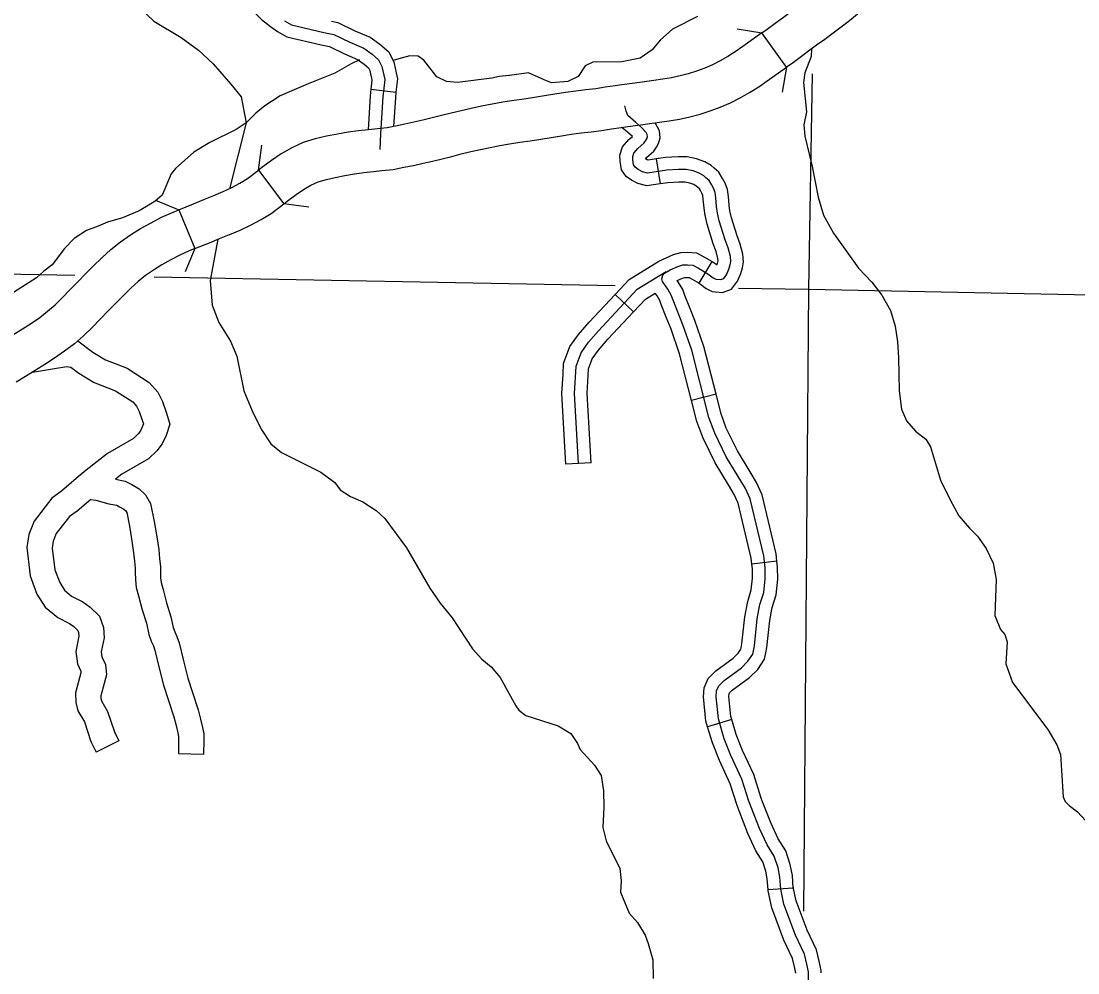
# Model space of a CAD drawing. Extents: x 0 to 3171, y 0 to 2059.
# Drawn here: x 1682.3 to 1787, y 870 to 964.2 of the extents above; entities that cross this region are included whole.
import ezdxf

# ---------------------------------------------------------------- set-up
doc = ezdxf.new("R2010")
doc.units = 0
for name, color, linetype in [('Level 10', 7, 'Continuous'), ('Level 35', 7, 'Continuous'), ('Level 37', 7, 'Continuous'), ('Level 45', 7, 'Continuous'), ('Level 46', 7, 'Continuous'), ('Level 5', 7, 'Continuous')]:
    doc.layers.add(name, color=color, linetype=linetype)

msp = doc.modelspace()

# ---------------------------------------------------------------- linework, layer by layer
at = {"layer": 'Level 10'}
for p, q in [((1701.38, 946.98), (1701.36, 946.97)), ((1702.94, 943.11), (1702.96, 943.12))]:
    msp.add_line(p, q, dxfattribs=at)
for points in [[(1755.68, 963.08), (1756.2, 963.46), (1757, 964.05), (1757.81, 964.64), (1758.62, 965.24), (1759.43, 965.83), (1760.23, 966.41), (1761.01, 967), (1761.78, 967.6), (1762.55, 968.21), (1762.64, 968.29)], [(1758.12, 959.7), (1758.66, 960.09), (1759.47, 960.69), (1760.29, 961.29), (1761.09, 961.88), (1761.9, 962.47), (1762.72, 963.08), (1763.54, 963.69), (1764.35, 964.32), (1765.15, 964.96), (1765.25, 965.04)], [(1758.1, 959.69), (1755.68, 963.08), (1753.8, 961.74), (1753.04, 961.21), (1752.29, 960.73), (1751.55, 960.3), (1750.79, 959.92), (1750.01, 959.59), (1749.2, 959.29), (1748.38, 959.03), (1747.56, 958.81), (1746.73, 958.63), (1745.87, 958.49), (1744.96, 958.36), (1744.03, 958.24), (1743.07, 958.11), (1741.81, 957.93), (1741.13, 957.83), (1740.16, 957.69), (1739.21, 957.55), (1738.24, 957.43), (1737.23, 957.3), (1736.2, 957.16), (1735.17, 957.01), (1734.14, 956.84), (1733.13, 956.67), (1732.12, 956.52), (1731.08, 956.37), (1730.02, 956.21), (1728.95, 956.03), (1727.9, 955.82), (1726.87, 955.6), (1725.87, 955.37), (1724.89, 955.13), (1723.93, 954.89), (1723, 954.65), (1722.09, 954.44), (1721.18, 954.22), (1720.31, 954.03), (1719.38, 953.85), (1718.53, 953.68), (1717.6, 953.59), (1716.7, 953.49), (1715.72, 953.37), (1714.67, 953.24), (1713.61, 953.05), (1712.54, 952.86), (1711.4, 952.59), (1710.23, 952.21), (1709.09, 951.71), (1708.03, 951.1), (1707.08, 950.45), (1706.22, 949.8), (1705.8, 949.47)], [(1705.8, 949.47), (1708.31, 946.15), (1708.76, 946.5), (1709.52, 947.07), (1710.25, 947.57), (1710.97, 947.98), (1711.72, 948.31), (1712.52, 948.57), (1713.39, 948.77), (1714.34, 948.94), (1715.31, 949.12), (1716.23, 949.24), (1717.19, 949.35), (1718.02, 949.45), (1719.14, 949.55), (1720.2, 949.77), (1721.14, 949.95), (1722.11, 950.16), (1723.05, 950.38), (1723.99, 950.6), (1724.95, 950.85), (1725.89, 951.09), (1726.83, 951.32), (1727.79, 951.54), (1728.74, 951.74), (1729.71, 951.93), (1730.68, 952.1), (1731.68, 952.25), (1732.72, 952.4), (1733.78, 952.56), (1734.81, 952.73), (1735.81, 952.89), (1736.79, 953.04), (1737.77, 953.17), (1738.76, 953.29), (1739.77, 953.42), (1740.77, 953.57), (1741.74, 953.71), (1742.4, 953.81), (1743.63, 953.98), (1744.58, 954.11), (1745.53, 954.23), (1746.5, 954.37), (1747.51, 954.54), (1748.53, 954.76), (1749.55, 955.03), (1750.55, 955.35), (1751.55, 955.71), (1752.55, 956.14), (1753.52, 956.63), (1754.46, 957.17), (1755.36, 957.75), (1756.21, 958.34), (1758.1, 959.69)], [(1701.36, 946.97), (1702.31, 947.36), (1703.17, 947.76), (1703.96, 948.18), (1704.7, 948.65), (1705.8, 949.47)], [(1697.91, 945.56), (1699.36, 946.16), (1700.38, 946.57), (1701.38, 946.98)], [(1681.47, 933.18), (1682.41, 933.76), (1683.3, 934.33), (1684.12, 934.9), (1684.9, 935.5), (1685.64, 936.15), (1686.38, 936.86), (1687.12, 937.62), (1687.88, 938.41), (1688.66, 939.2), (1689.45, 940), (1690.27, 940.8), (1691.15, 941.61), (1692.11, 942.38), (1693.1, 943.07), (1694.11, 943.7), (1695.15, 944.28), (1696.2, 944.81), (1697.27, 945.3), (1697.91, 945.56), (1699.49, 941.71)], [(1702.96, 943.12), (1703.98, 943.54), (1705.02, 944.02), (1706.06, 944.58), (1707.04, 945.2), (1708.31, 946.15)], [(1699.49, 941.71), (1700.93, 942.3), (1701.94, 942.71), (1702.94, 943.11)], [(1699.49, 941.71), (1698.94, 941.48), (1698.01, 941.05), (1697.11, 940.6), (1696.23, 940.11), (1695.4, 939.59), (1694.61, 939.04), (1693.86, 938.44), (1693.14, 937.78), (1692.39, 937.04), (1691.63, 936.28), (1690.87, 935.5), (1690.11, 934.71), (1689.31, 933.9), (1688.46, 933.08), (1687.55, 932.29), (1686.59, 931.54), (1685.6, 930.85), (1684.62, 930.23), (1683.67, 929.64), (1682.72, 929.06), (1681.79, 928.48)]]:
    msp.add_lwpolyline(points, dxfattribs=at)
at = {"layer": 'Level 35'}
for points in [[(1681.17, 979.02), (1684.5, 976.51), (1688.18, 973.22), (1689.1, 972.23), (1690.29, 970.42), (1691.73, 968.71), (1693.18, 966.42), (1695.44, 964.23), (1698.12, 962.63), (1699.84, 961.36), (1701.3, 960.01), (1703.06, 958), (1704.08, 956.73), (1704.58, 954.18)], [(1749.31, 964.7), (1746.81, 963.44), (1745.6, 962.36), (1744.8, 961.39), (1743.62, 960.56), (1741.8, 960.2), (1738.91, 960.19), (1738.17, 959.81), (1737.46, 958.75), (1736.45, 958.25), (1734.82, 958.14), (1734.1, 958.44), (1732.56, 959.11), (1730.68, 958.85)], [(1760.6, 961.52), (1760.56, 960.74), (1759.93, 959.12), (1759.78, 958.18), (1760.11, 955.26), (1759.83, 953.96), (1759.93, 952.86), (1760.66, 949.85), (1761.24, 946.82), (1761.79, 945.04), (1762.76, 943.23), (1765.26, 939.79), (1766.56, 938.4), (1767.57, 937.11), (1768.43, 935.59), (1768.88, 934.04), (1769.1, 932.49), (1769.22, 930.93), (1769.26, 927.61), (1769.51, 925.81), (1770.01, 924.64), (1770.89, 923.62), (1771.93, 922.85), (1772.38, 922.09), (1773.37, 918.79), (1774.33, 916.84), (1775.2, 915.26), (1776.23, 914.01), (1777.02, 913.23), (1777.89, 912.01), (1778.59, 910.55), (1778.87, 908.93), (1778.74, 905.38), (1779.32, 903.98), (1779.73, 903.49), (1779.98, 902.75), (1779.85, 900.58), (1780.52, 898.74), (1784.01, 894.09), (1784.89, 892.57), (1785.27, 891.6), (1785.54, 887.42), (1785.73, 886.95), (1786.12, 886.54), (1786.94, 885.93), (1787.74, 885.06)], [(1715.79, 960.4), (1714.99, 960.02), (1713.37, 959.09), (1710.73, 958.02), (1707.93, 956.84), (1706.43, 955.87), (1705.54, 955.12), (1704.58, 954.18), (1703.59, 953.51), (1700.98, 952.21), (1699.4, 951.26), (1697.57, 949.64), (1697.15, 949.13), (1696.26, 946.99), (1695.56, 946.42), (1694.86, 945.97), (1693.97, 945.44), (1692.31, 944.76), (1690.85, 944.32), (1689.9, 943.93), (1688.77, 943.52), (1687.52, 942.71), (1686.57, 941.71), (1685.34, 940.11), (1684.52, 939.48), (1683.79, 938.81), (1682.35, 937.88), (1679.9, 936.33)], [(1723.48, 958.73), (1722.19, 960.39), (1721.61, 960.76), (1720.8, 960.81), (1719.94, 960.58), (1719.14, 960.33)], [(1730.68, 958.85), (1730.59, 958.87), (1729.66, 958.75), (1728.92, 958.61), (1725.5, 958.15), (1724.41, 958.27), (1723.48, 958.73)], [(1704.58, 954.18), (1702.94, 947.63)], [(1701.77, 942.64), (1701.01, 938.55), (1701.19, 936.11), (1701.86, 934.39), (1703.02, 932.53), (1703.65, 931.07), (1704.36, 927.61), (1705.17, 925.63), (1706.06, 923.82), (1707.01, 922.38), (1708.07, 921.53), (1711.96, 919.56), (1713.37, 918.55), (1713.9, 917.83), (1714.91, 917.15), (1716.13, 916.62), (1717.46, 915.77), (1718.3, 914.98), (1720.45, 912.08), (1722.78, 908.09), (1723.8, 906.6), (1724.99, 905.13), (1727.01, 902.08), (1727.92, 901.06), (1728.85, 900.28), (1729.74, 899.24), (1731.28, 896.41), (1731.58, 896), (1732.29, 895.47), (1735.5, 894.44), (1736.75, 893.67), (1737.41, 892.7), (1737.68, 892.1), (1739.08, 890.55), (1739.75, 889.52), (1739.97, 888), (1740, 886.39), (1739.93, 884.37), (1740.23, 883.07), (1741.61, 880.33), (1741.74, 879.1), (1741.67, 877.98), (1742.52, 875.89), (1743.35, 874.98), (1744.11, 873.72), (1744.4, 872.87)], [(1744.4, 872.87), (1744.88, 871.27), (1744.9, 869.41)]]:
    msp.add_lwpolyline(points, dxfattribs=at)
at = {"layer": 'Level 37'}
for points in [[(1753.21, 963.49), (1755.68, 963.08)], [(1758.1, 959.69), (1757.69, 957.22)], [(1705.8, 949.47), (1706.14, 951.95)], [(1695.6, 946.52), (1697.91, 945.56)], [(1710.79, 945.81), (1708.31, 946.15)], [(1699.49, 941.71), (1698.53, 939.4)]]:
    msp.add_lwpolyline(points, dxfattribs=at)
at = {"layer": 'Level 45'}
for p, q in [((1716.94, 957.49), (1719.42, 957.22)), ((1745.21, 950.59), (1745.59, 948.12)), ((1749.46, 938.28), (1750.75, 940.43)), ((1742.95, 935.45), (1741.13, 937.16)), ((1751.13, 927.29), (1748.71, 926.67)), ((1738.75, 920.49), (1736.25, 920.35)), ((1757.17, 910.74), (1754.69, 910.46)), ((1752.69, 895.06), (1750.29, 894.34)), ((1758.78, 878.37), (1756.29, 878.2))]:
    msp.add_line(p, q, dxfattribs=at)
for points in [[(1704.21, 966.36), (1704.38, 966.1), (1705.19, 965.29), (1706.11, 964.4), (1707, 963.72), (1707.69, 963.23), (1708.62, 962.69), (1712.01, 961.91), (1712.51, 961.8)], [(1708.36, 964.28), (1709.08, 963.87), (1712.28, 963.13), (1713.25, 962.92), (1714.83, 962.15), (1716.24, 961.55), (1717.05, 960.97), (1717.7, 960.41), (1718.02, 959.76), (1718.3, 958.46), (1718.11, 956.74), (1717.88, 953.08), (1717.81, 951.52)], [(1713.03, 964.24), (1713.66, 964.11), (1715.34, 963.29), (1716.85, 962.65), (1717.82, 961.95), (1718.7, 961.2), (1719.21, 960.18), (1719.56, 958.52), (1719.42, 957.22)], [(1712.51, 961.8), (1712.84, 961.73), (1714.31, 961.01), (1715.62, 960.45), (1716.28, 959.99), (1716.69, 959.63), (1716.83, 959.35), (1717.04, 958.39), (1716.94, 957.49)], [(1716.94, 957.49), (1716.87, 956.85), (1716.66, 953.48)], [(1719.42, 957.22), (1719.36, 956.64), (1719.18, 953.81)], [(1760.14, 870.85), (1759.89, 871.84), (1759.01, 873.71), (1757.85, 876.77), (1757.54, 878.28), (1757.45, 879.46), (1757.28, 880.38), (1756.89, 881.53), (1756.18, 882.65), (1755.43, 884.28), (1754.39, 886.97), (1753.7, 889.16), (1752.6, 891.5), (1751.95, 893.16), (1751.36, 895.14), (1751.15, 897.33), (1751.19, 897.91), (1751.4, 898.41), (1751.93, 898.94), (1753.64, 900.19), (1754.29, 900.84), (1754.76, 901.54), (1754.93, 902.38), (1755.22, 905.05), (1755.48, 906.46), (1755.85, 907.66), (1756, 909.02), (1755.99, 910.08), (1755.85, 911.27), (1754.52, 916.93), (1754.04, 917.95), (1752.15, 921.09), (1751, 923.44), (1750.43, 924.97), (1748.72, 931.66), (1747.85, 934.16), (1746.88, 936.61), (1746.69, 937.11), (1746.36, 937.69), (1745.82, 938.45), (1745.77, 938.72), (1745.86, 939.07), (1746.04, 939.28), (1746.6, 939.6), (1747.36, 939.95), (1747.84, 940.09), (1748.29, 940.11), (1748.83, 940.07), (1749.38, 939.79), (1750.31, 939.23), (1750.83, 938.83), (1751.1, 938.69), (1751.6, 938.64), (1751.89, 938.75), (1752.18, 939.12), (1752.4, 939.66), (1752.53, 940.1), (1752.59, 940.45), (1752.55, 940.94), (1752.32, 941.78), (1752.03, 942.59), (1751.45, 944.45), (1751.28, 945.21), (1751.19, 945.87), (1751.1, 946.74), (1751.04, 947.27), (1750.87, 947.7), (1750.69, 948.07), (1750.46, 948.45), (1750.13, 948.73), (1749.91, 948.93), (1749.47, 949.18), (1748.88, 949.41), (1748.16, 949.54), (1747.42, 949.54), (1746.24, 949.48), (1744.34, 949.19), (1743.85, 949.33), (1743.4, 949.56), (1743.12, 949.77), (1742.95, 950), (1742.88, 950.49), (1742.87, 950.82), (1742.97, 951.17), (1743.37, 951.63), (1744.02, 952.18), (1744.14, 952.38), (1744.26, 952.6), (1744.33, 952.83), (1744.32, 953.02), (1744.21, 953.2), (1743.74, 953.72), (1743.17, 954.2), (1742.38, 954.88), (1742.22, 955.32), (1742.11, 955.87)], [(1745.21, 950.59), (1744.42, 950.47), (1744.32, 950.5), (1744.13, 950.6), (1744.13, 950.6), (1744.25, 950.74), (1744.97, 951.35), (1745.23, 951.75), (1745.42, 952.13), (1745.59, 952.69), (1745.54, 953.38), (1745.1, 954.17)], [(1745.59, 948.12), (1744.26, 947.92), (1743.39, 948.16), (1742.75, 948.5), (1742.23, 948.87), (1741.75, 949.51), (1741.63, 950.38), (1741.61, 950.97), (1741.85, 951.79), (1742.49, 952.52), (1742.86, 952.83), (1742.36, 953.25), (1741.81, 953.72)], [(1752.51, 945.44), (1752.43, 946.01), (1752.35, 946.88), (1752.26, 947.58), (1752.02, 948.2), (1751.78, 948.67), (1751.42, 949.27), (1750.96, 949.67), (1750.65, 949.94), (1750.02, 950.31), (1749.21, 950.62), (1748.27, 950.79), (1747.39, 950.79), (1746.11, 950.73), (1745.21, 950.59)], [(1750.07, 944.9), (1750.05, 944.99), (1749.94, 945.72), (1749.86, 946.6), (1749.81, 946.96), (1749.73, 947.2), (1749.59, 947.47), (1749.49, 947.63), (1749.31, 947.79), (1749.17, 947.91), (1748.93, 948.05), (1748.54, 948.2), (1748.05, 948.29), (1747.45, 948.29), (1746.36, 948.24), (1745.59, 948.12)], [(1749.46, 938.28), (1749.6, 938.2), (1750.16, 937.77), (1750.76, 937.47), (1751.76, 937.37), (1752.66, 937.69), (1753.27, 938.49), (1753.58, 939.25), (1753.75, 939.82), (1753.84, 940.39), (1753.79, 941.15), (1753.51, 942.16), (1753.22, 942.99), (1752.66, 944.77), (1752.51, 945.45)], [(1750.75, 940.43), (1751.01, 940.27), (1751.23, 940.1), (1751.31, 940.38), (1751.33, 940.51), (1751.31, 940.73), (1751.13, 941.41), (1750.85, 942.2), (1750.24, 944.12), (1750.07, 944.9)], [(1745.46, 940.46), (1746.93, 941.13), (1747.63, 941.33), (1748.31, 941.37), (1749.18, 941.29), (1749.99, 940.88), (1750.75, 940.43)], [(1741.13, 937.16), (1742.53, 938.66), (1745.46, 940.46)], [(1737.5, 920.42), (1737.11, 927.36), (1737.26, 930.06), (1737.76, 931.4), (1738.5, 932.43), (1739.48, 933.58), (1743.33, 937.68), (1746.19, 939.44)], [(1748.53, 935.85), (1748.04, 937.06), (1747.83, 937.65), (1747.41, 938.37), (1747.29, 938.54), (1747.8, 938.78), (1748.05, 938.85), (1748.27, 938.86), (1748.48, 938.84), (1748.77, 938.7), (1749.46, 938.28)], [(1735.97, 929.28), (1736.02, 930.32), (1736.65, 932), (1737.51, 933.2), (1738.55, 934.41), (1741.13, 937.16)], [(1742.95, 935.45), (1744.13, 936.7), (1745.1, 937.3)], [(1746.2, 934.93), (1745.71, 936.17), (1745.56, 936.58), (1745.3, 937.02), (1745.1, 937.3)], [(1738.46, 929.14), (1738.5, 929.8), (1738.87, 930.81), (1739.48, 931.66), (1740.41, 932.74), (1742.95, 935.45)], [(1751.13, 927.29), (1749.91, 932.02), (1749.02, 934.59), (1748.53, 935.85)], [(1748.71, 926.67), (1747.52, 931.3), (1746.68, 933.72), (1746.2, 934.93)], [(1736.25, 920.35), (1735.86, 927.36), (1735.97, 929.28)], [(1738.75, 920.49), (1738.36, 927.36), (1738.46, 929.14)], [(1752.36, 918.32), (1751.05, 920.49), (1749.85, 922.95), (1749.24, 924.59), (1748.71, 926.67)], [(1754.5, 919.61), (1753.25, 921.68), (1752.15, 923.93), (1751.63, 925.34), (1751.13, 927.29)], [(1757.17, 910.74), (1757.09, 911.48), (1755.7, 917.34), (1755.14, 918.54), (1754.5, 919.61)], [(1754.69, 910.46), (1754.62, 911.05), (1753.33, 916.51), (1752.93, 917.37), (1752.36, 918.32)], [(1753.61, 902.17), (1753.7, 902.57), (1753.98, 905.23), (1754.27, 906.76), (1754.62, 907.92), (1754.75, 909.08), (1754.74, 910.01), (1754.69, 910.46)], [(1756.06, 901.66), (1756.17, 902.19), (1756.45, 904.87), (1756.7, 906.16), (1757.08, 907.41), (1757.25, 908.96), (1757.23, 910.16), (1757.17, 910.74)], [(1750.29, 894.34), (1750.13, 894.9), (1749.89, 897.31), (1749.96, 898.21), (1750.34, 899.13), (1751.11, 899.89), (1752.83, 901.15), (1753.32, 901.63), (1753.59, 902.04), (1753.61, 902.17)], [(1752.69, 895.06), (1752.59, 895.38), (1752.4, 897.34), (1752.42, 897.62), (1752.46, 897.7), (1752.74, 897.99), (1754.46, 899.24), (1755.26, 900.04), (1755.93, 901.05), (1756.06, 901.66)], [(1753.42, 886.03), (1753.21, 886.56), (1752.53, 888.71), (1751.46, 891.01), (1750.77, 892.76), (1750.29, 894.34)], [(1755.75, 886.92), (1755.57, 887.38), (1754.87, 889.62), (1753.75, 892), (1753.13, 893.57), (1752.69, 895.06)], [(1758.78, 878.37), (1758.7, 879.63), (1758.49, 880.7), (1758.03, 882.07), (1757.28, 883.25), (1756.58, 884.77), (1755.75, 886.92)], [(1756.29, 878.2), (1756.21, 879.3), (1756.06, 880.06), (1755.76, 880.99), (1755.08, 882.05), (1754.28, 883.79), (1753.42, 886.03)], [(1761.54, 869.98), (1761.54, 870.2), (1761.36, 871.12), (1761.08, 872.26), (1760.16, 874.2), (1759.06, 877.12), (1758.78, 878.45), (1758.78, 878.37)], [(1759.04, 869.95), (1758.92, 870.58), (1758.71, 871.41), (1757.86, 873.22), (1756.65, 876.41), (1756.29, 878.11), (1756.29, 878.2)], [(1760.3, 866.62), (1760.29, 870.07), (1760.14, 870.85)]]:
    msp.add_lwpolyline(points, dxfattribs=at)
at = {"layer": 'Level 46'}
for points in [[(1687.9, 932.59), (1689.39, 931.46), (1690.63, 930.71), (1692.78, 929.87), (1694.98, 928.45), (1695.81, 927.5), (1696.28, 926.56), (1696.66, 925.5), (1697, 924.34), (1696.64, 923.2), (1696.24, 922.37), (1695.73, 921.68), (1694.91, 920.9), (1692.26, 919.36), (1691.63, 918.86)], [(1683.41, 929.48), (1685.6, 929.84), (1686.8, 930.04), (1687.21, 929.97), (1687.99, 929.38), (1689.52, 928.46), (1691.64, 927.63), (1693.33, 926.55), (1693.71, 926.11), (1693.98, 925.57), (1694.28, 924.72), (1694.39, 924.36), (1694.31, 924.12), (1694.1, 923.67), (1693.86, 923.35), (1693.4, 922.91), (1690.85, 921.43), (1688.72, 919.76), (1688.32, 919.45), (1687.97, 919.14), (1686.29, 917.69), (1685.32, 917), (1683.56, 914.73), (1683.03, 913.39), (1682.83, 912.1), (1683.17, 909.29), (1683.85, 907.5), (1684.67, 906.2), (1685.9, 905.19), (1687.08, 904.59), (1687.5, 904.28), (1687.9, 903.9), (1687.97, 903.7), (1687.98, 903.34), (1687.69, 901.82), (1687.87, 900.57), (1688.19, 899.85), (1688.21, 899.69), (1687.65, 897.7), (1687.69, 896.76), (1687.91, 895.94), (1688.56, 894.84), (1689.2, 892.88), (1689.72, 891.84)], [(1691.63, 918.86), (1692.57, 918.69), (1693.25, 918.34), (1693.96, 917.93), (1694.61, 917.31), (1695.11, 916.46), (1695.45, 914.67), (1695.69, 913.37), (1695.91, 911.91), (1696, 911), (1696.08, 910.24), (1696.08, 909.73), (1696.1, 909.1), (1696.15, 908.64), (1696.34, 907.95), (1696.68, 906.62), (1697.12, 905.25), (1697.35, 904.17), (1697.5, 903.76), (1697.7, 903.3), (1697.93, 902.66), (1698.35, 900.88), (1698.8, 899.16), (1699.25, 897.73), (1699.82, 896.03), (1700.06, 895.1), (1700.26, 894.27), (1700.38, 893.64), (1700.38, 893.02), (1700.35, 891.64)], [(1689.17, 916.87), (1687.83, 915.72), (1687.07, 915.18), (1685.76, 913.48), (1685.46, 912.73), (1685.36, 912.05), (1685.61, 909.89), (1686.1, 908.63), (1686.57, 907.87), (1687.27, 907.3), (1688.4, 906.73), (1689.12, 906.19), (1690.04, 905.31), (1690.45, 904.19), (1690.49, 903.15), (1690.22, 901.76), (1690.29, 901.27), (1690.63, 900.53), (1690.75, 899.49), (1690.17, 897.4), (1690.18, 897.14), (1690.24, 896.92), (1690.85, 895.87), (1691.52, 893.84), (1691.96, 892.96), (1689.72, 891.84)], [(1689.17, 916.87), (1689.69, 916.8), (1690.98, 916.44), (1691.75, 916.3), (1692.04, 916.15), (1692.45, 915.91), (1692.64, 915.74), (1692.74, 915.57), (1693, 914.21), (1693.22, 912.96), (1693.42, 911.59), (1693.51, 910.74), (1693.58, 910.11), (1693.58, 909.69), (1693.6, 908.91), (1693.69, 908.16), (1693.92, 907.32), (1694.27, 905.92), (1694.71, 904.6), (1694.94, 903.5), (1695.17, 902.84), (1695.38, 902.38), (1695.52, 901.95), (1695.92, 900.28), (1696.4, 898.47), (1696.87, 896.96), (1697.42, 895.32), (1697.64, 894.49), (1697.81, 893.75), (1697.88, 893.4), (1697.88, 893.04), (1697.86, 891.69), (1700.35, 891.64)]]:
    msp.add_lwpolyline(points, dxfattribs=at)
at = {"layer": 'Level 5'}
for points in [[(1760.66, 959.03), (1760.3, 937.68)], [(1675.08, 939.32), (1687.61, 939.08)], [(1695.47, 938.92), (1741.13, 938.05)], [(1753.36, 937.81), (1760.3, 937.68)], [(1760.3, 937.68), (1759.79, 876.1)], [(1760.3, 937.68), (1791.54, 937.06)]]:
    msp.add_lwpolyline(points, dxfattribs=at)

doc.saveas('drawing.dxf')
